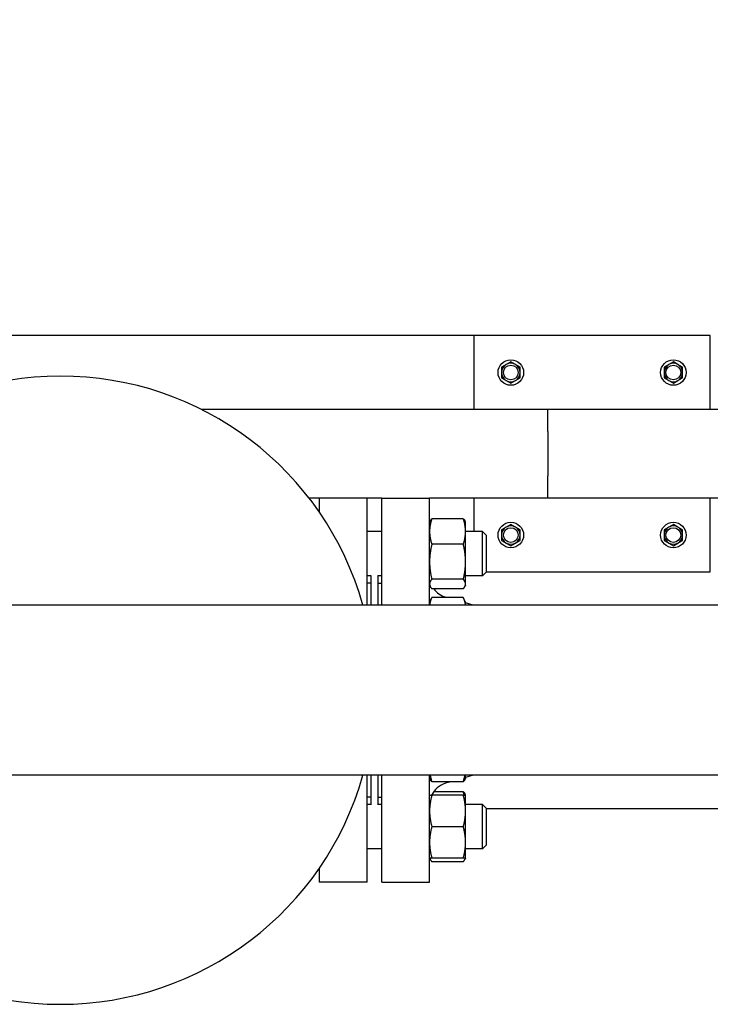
# Model space of a CAD drawing. Header units: inches. Extents: x 5 to 1128, y -85 to 748.
# Tile 680 of 693: x 646 to 658, y 689 to 705. Entities that reach past the tile are written whole.
import ezdxf

# ---------------------------------------------------------------- set-up
doc = ezdxf.new("R2010")
doc.units = ezdxf.units.IN
doc.header["$LTSCALE"] = 32
doc.header["$MEASUREMENT"] = 0
doc.layers.add('Dimension (ANSI)', color=7, linetype='Continuous', lineweight=25)
doc.layers.add('Visible (ANSI)', color=7, linetype='Continuous', lineweight=30)
doc.styles.add('Note Text (ANSI)', font='tahoma.ttf')
doc.dimstyles.new('SB Fraction-16 (ANSI)', dxfattribs={"dimscale": 32, "dimtxt": 0.125, "dimasz": 0.098425, "dimexe": 0.125, "dimexo": 0.0625, "dimgap": 0.031496, "dimtad": 0, "dimtih": 1, "dimtoh": 1, "dimdec": 4, "dimrnd": 1e-08, "dimzin": 0, "dimdsep": 46, "dimlunit": 5, "dimtxsty": 'Note Text (ANSI)', "dimcen": 0.09, "dimdle": 0.393701, "dimclrd": 256, "dimclre": 256, "dimclrt": 256, "dimadec": 0, "dimazin": 3, "dimtfac": 0.96, "dimtofl": 0, "dimtmove": 0, "dimatfit": 3, "dimfxl": 1, "dimfrac": 2, "dimtolj": 1, "dimtzin": 12, "dimlwd": -1, "dimlwe": -1, "dimarcsym": 0})

# ---------------------------------------------------------------- blocks, each defined once
blk = doc.blocks.new('*D18')
at = {"layer": 'Defpoints', "color": 0, "transparency": 16777216}
for p in [(736.781, 720.097), (484.781, 699.94), (736.781, 699.94)]:
    blk.add_point(p, dxfattribs=at)
at = {"layer": 'Dimension (ANSI)', "transparency": 16777216}
for p, q in [((484.781, 701.94), (484.781, 724.097)), ((736.781, 701.94), (736.781, 724.097)), ((487.93, 720.097), (607.035, 720.097)), ((733.631, 720.097), (617.526, 720.097))]:
    blk.add_line(p, q, dxfattribs=at)
for points in [[(487.93, 720.622), (487.93, 719.572), (484.781, 720.097)], [(733.631, 720.622), (733.631, 719.572), (736.781, 720.097)]]:
    blk.add_solid(points, dxfattribs=at)
at = {"layer": 'Dimension (ANSI)', "transparency": 16777216, "insert": (608.043, 722.181), "char_height": 4, "attachment_point": 1, "style": 'Note Text (ANSI)'}
blk.add_mtext('\\A1;252', dxfattribs=at)

msp = doc.modelspace()

# ---------------------------------------------------------------- linework, layer by layer
at = {"layer": 'Visible (ANSI)'}
for p, q in [((653.96813, 699.93978), (639.96813, 699.93978)), ((653.96813, 699.93978), (653.96813, 698.68978)), ((657.96813, 699.93978), (653.96813, 699.93978)), ((657.96813, 698.68978), (657.96813, 699.93978)), ((654.51513, 699.44988), (654.43713, 699.40485)), ((654.43713, 699.40485), (654.43713, 699.31478)), ((654.59313, 699.49491), (654.51513, 699.44988)), ((654.67113, 699.44988), (654.59313, 699.49491)), ((654.74913, 699.40485), (654.67113, 699.44988)), ((654.74913, 699.31478), (654.74913, 699.40485)), ((657.26513, 699.44988), (657.18713, 699.40485)), ((657.18713, 699.40485), (657.18713, 699.31478)), ((657.34313, 699.49491), (657.26513, 699.44988)), ((657.42113, 699.44988), (657.34313, 699.49491)), ((657.49913, 699.40485), (657.42113, 699.44988)), ((657.49913, 699.31478), (657.49913, 699.40485)), ((654.43713, 699.31478), (654.43713, 699.22471)), ((654.74913, 699.22471), (654.74913, 699.31478)), ((657.18713, 699.31478), (657.18713, 699.22471)), ((657.49913, 699.22471), (657.49913, 699.31478)), ((654.43713, 699.22471), (654.51513, 699.17968)), ((654.51513, 699.17968), (654.59313, 699.13465)), ((654.59313, 699.13465), (654.67113, 699.17968)), ((654.67113, 699.17968), (654.74913, 699.22471)), ((657.18713, 699.22471), (657.26513, 699.17968)), ((657.26513, 699.17968), (657.34313, 699.13465)), ((657.34313, 699.13465), (657.42113, 699.17968)), ((657.42113, 699.17968), (657.49913, 699.22471)), ((655.21813, 698.68978), (649.35782, 698.68978)), ((734.40563, 698.68978), (655.21813, 698.68978)), ((655.21813, 698.31478), (655.21813, 698.68978)), ((655.21813, 698.31478), (655.21813, 697.56478)), ((655.21813, 697.18978), (655.21813, 697.56478)), ((651.35063, 697.18978), (651.17869, 697.18978)), ((651.35063, 697.18978), (651.35063, 696.9542)), ((652.16063, 697.18978), (651.35063, 697.18978)), ((652.40813, 697.18978), (652.16063, 697.18978)), ((652.16063, 695.37728), (652.16063, 697.18978)), ((652.40813, 695.37728), (652.40813, 697.18978)), ((652.40813, 697.18978), (653.21813, 697.18978)), ((655.21813, 697.18978), (653.21813, 697.18978)), ((653.21813, 695.37728), (653.21813, 697.18978)), ((653.96813, 697.18978), (653.96813, 696.62448)), ((733.65563, 697.18978), (655.21813, 697.18978)), ((657.96813, 695.93978), (657.96813, 697.18978)), ((653.21813, 696.78048), (653.22687, 696.79921)), ((653.78883, 696.84173), (653.25644, 696.84173)), ((653.82713, 696.78048), (653.8184, 696.79921)), ((653.82713, 696.62495), (653.82713, 696.78048)), ((654.59313, 696.74491), (654.51513, 696.69988)), ((654.67113, 696.69988), (654.59313, 696.74491)), ((657.34313, 696.74491), (657.26513, 696.69988)), ((657.42113, 696.69988), (657.34313, 696.74491)), ((652.40813, 696.62448), (652.16063, 696.62448)), ((653.82713, 696.11205), (653.82713, 696.62495)), ((654.11109, 696.62448), (653.82713, 696.62448)), ((654.11109, 695.87448), (654.11109, 696.62448)), ((654.17359, 696.56198), (654.11109, 696.62448)), ((654.17359, 696.56198), (654.17359, 695.93698)), ((654.51513, 696.69988), (654.43713, 696.65485)), ((654.43713, 696.65485), (654.43713, 696.56478)), ((654.43713, 696.56478), (654.43713, 696.47471)), ((654.74913, 696.65485), (654.67113, 696.69988)), ((654.74913, 696.56478), (654.74913, 696.65485)), ((654.74913, 696.47471), (654.74913, 696.56478)), ((657.26513, 696.69988), (657.18713, 696.65485)), ((657.18713, 696.65485), (657.18713, 696.56478)), ((657.18713, 696.56478), (657.18713, 696.47471)), ((657.49913, 696.65485), (657.42113, 696.69988)), ((657.49913, 696.56478), (657.49913, 696.65485)), ((657.49913, 696.47471), (657.49913, 696.56478)), ((653.78883, 696.40817), (653.25644, 696.40817)), ((654.43713, 696.47471), (654.51513, 696.42968)), ((654.51513, 696.42968), (654.59313, 696.38465)), ((654.59313, 696.38465), (654.67113, 696.42968)), ((654.67113, 696.42968), (654.74913, 696.47471)), ((657.18713, 696.47471), (657.26513, 696.42968)), ((657.26513, 696.42968), (657.34313, 696.38465)), ((657.34313, 696.38465), (657.42113, 696.42968)), ((657.42113, 696.42968), (657.49913, 696.47471)), ((653.82713, 695.73657), (653.82713, 696.11205)), ((654.17359, 695.93698), (654.11109, 695.87448)), ((654.17359, 695.93978), (657.96813, 695.93978)), ((652.22313, 695.87448), (652.16063, 695.87448)), ((652.22313, 695.75228), (652.16063, 695.75228)), ((652.22313, 695.87935), (652.22313, 695.37728)), ((652.34313, 695.87935), (652.34313, 695.37728)), ((652.40813, 695.87448), (652.34313, 695.87448)), ((652.34813, 695.37728), (652.34813, 695.74978)), ((652.34813, 695.74978), (652.40813, 695.74978)), ((653.78883, 695.81592), (653.25644, 695.81592)), ((654.11109, 695.87448), (653.82713, 695.87448)), ((653.82713, 695.71848), (653.82713, 695.73657)), ((652.34813, 695.62978), (652.34313, 695.62978)), ((653.21813, 695.71848), (653.22687, 695.69975)), ((653.78883, 695.65723), (653.25644, 695.65723)), ((653.82713, 695.71848), (653.8184, 695.69975)), ((653.21813, 695.42749), (653.25644, 695.50963)), ((653.78883, 695.50963), (653.25644, 695.50963)), ((653.50765, 695.50963), (653.48733, 695.51561)), ((653.82713, 695.42749), (653.78883, 695.50963)), ((653.82713, 695.37728), (653.82713, 695.42749)), ((653.95768, 695.37728), (653.82713, 695.41567)), ((673.70426, 695.37728), (636.86701, 695.37728)), ((673.70426, 692.50228), (636.86701, 692.50228)), ((652.16063, 690.68978), (652.16063, 692.50228)), ((652.22313, 692.50228), (652.22313, 692.00021)), ((652.34313, 692.50228), (652.34313, 692.00021)), ((652.34813, 692.12978), (652.34813, 692.50228)), ((652.40813, 690.68978), (652.40813, 692.50228)), ((653.21813, 690.68978), (653.21813, 692.50228)), ((653.21813, 692.45207), (653.22687, 692.43334)), ((653.82713, 692.45207), (653.8184, 692.43334)), ((653.95768, 692.50228), (653.82713, 692.46388)), ((653.82713, 692.45207), (653.82713, 692.50228)), ((652.34813, 692.24978), (652.34313, 692.24978)), ((653.78883, 692.39082), (653.25644, 692.39082)), ((653.57869, 692.39082), (653.48733, 692.36395)), ((652.22313, 692.12728), (652.16063, 692.12728)), ((652.34813, 692.12978), (652.40813, 692.12978)), ((653.78883, 692.16108), (653.25644, 692.16108)), ((653.78883, 692.22233), (653.28812, 692.22233)), ((653.82713, 692.16108), (653.8184, 692.17981)), ((653.82713, 691.89558), (653.82713, 692.16108)), ((652.22313, 692.00508), (652.16063, 692.00508)), ((652.40813, 692.00508), (652.34313, 692.00508)), ((654.11109, 692.00508), (653.82713, 692.00508)), ((653.82713, 691.36458), (653.82713, 691.89558)), ((654.11109, 691.25508), (654.11109, 692.00508)), ((654.17359, 691.94258), (654.11109, 692.00508)), ((654.17359, 691.94258), (654.17359, 691.31758)), ((654.17359, 691.93978), (660.7183, 691.93978)), ((653.78883, 691.63008), (653.25644, 691.63008)), ((652.40813, 691.25508), (652.16063, 691.25508)), ((653.82713, 691.09908), (653.82713, 691.36458)), ((654.11109, 691.25508), (653.82713, 691.25508)), ((654.17359, 691.31758), (654.11109, 691.25508)), ((653.21813, 691.09908), (653.22687, 691.08035)), ((653.78883, 691.09908), (653.25644, 691.09908)), ((653.82713, 691.09908), (653.8184, 691.08035)), ((651.35063, 690.92536), (651.35063, 690.68978)), ((653.78883, 691.03783), (653.25644, 691.03783)), ((652.16063, 690.68978), (651.35063, 690.68978)), ((652.40813, 690.68978), (653.21813, 690.68978))]:
    msp.add_line(p, q, dxfattribs=at)
for centre, radius in [((654.59313, 699.31478), 0.216), ((654.59313, 699.31478), 0.1248), ((657.34313, 699.31478), 0.216), ((657.34313, 699.31478), 0.1248), ((654.59313, 696.56478), 0.216), ((657.34313, 696.56478), 0.216), ((654.59313, 696.56478), 0.1248), ((657.34313, 696.56478), 0.1248)]:
    msp.add_circle(centre, radius, dxfattribs=at)
for centre, radius, start, end in [((654.59313, 699.31478), 0.156, 120, 180), ((654.59313, 699.31478), 0.156, 60, 120), ((654.59313, 699.31478), 0.156, 0, 60), ((657.34313, 699.31478), 0.156, 120, 180), ((657.34313, 699.31478), 0.156, 60, 120), ((657.34313, 699.31478), 0.156, 0, 60), ((646.97313, 693.93978), 5.315, 15.691698, 164.308302), ((654.59313, 699.31478), 0.156, 180, 240), ((654.59313, 699.31478), 0.156, 300, 0), ((657.34313, 699.31478), 0.156, 180, 240), ((657.34313, 699.31478), 0.156, 300, 0), ((654.59313, 699.31478), 0.156, 240, 300), ((657.34313, 699.31478), 0.156, 240, 300), ((654.59313, 696.56478), 0.156, 120, 180), ((654.59313, 696.56478), 0.156, 180, 240), ((654.59313, 696.56478), 0.156, 60, 120), ((654.59313, 696.56478), 0.156, 0, 60), ((654.59313, 696.56478), 0.156, 300, 0), ((657.34313, 696.56478), 0.156, 120, 180), ((657.34313, 696.56478), 0.156, 180, 240), ((657.34313, 696.56478), 0.156, 60, 120), ((657.34313, 696.56478), 0.156, 0, 60), ((657.34313, 696.56478), 0.156, 300, 0), ((654.59313, 696.56478), 0.156, 240, 300), ((657.34313, 696.56478), 0.156, 240, 300), ((653.59313, 695.87537), 0.375, 215.572456, 253.61155), ((646.97313, 693.93978), 5.315, 195.691698, 344.308302), ((653.59313, 692.00419), 0.375, 106.38845, 155.267065)]:
    msp.add_arc(centre, radius, start, end, dxfattribs=at)
for points, weights in [([(653.25644, 696.84173), (653.21813, 696.72556), (653.21813, 696.62495)], [1, 1.0379548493, 1]), ([(653.22687, 696.79921), (653.23624, 696.81931), (653.25644, 696.84173)], [1.01895290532, 1.01965956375, 1]), ([(653.82713, 696.62495), (653.82713, 696.72556), (653.78883, 696.84173)], [1, 1.0379548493, 1]), ([(653.78883, 696.84173), (653.80902, 696.81931), (653.8184, 696.79921)], [1, 1.01965956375, 1.01895290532]), ([(653.21813, 696.62495), (653.21813, 696.52434), (653.25644, 696.40817)], [1, 1.0379548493, 1]), ([(653.78883, 696.40817), (653.82713, 696.52434), (653.82713, 696.62495)], [1, 1.0379548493, 1]), ([(653.25644, 696.40817), (653.21813, 696.24948), (653.21813, 696.11205)], [1, 1.0379548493, 1]), ([(653.82713, 696.11205), (653.82713, 696.24948), (653.78883, 696.40817)], [1, 1.0379548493, 1]), ([(653.21813, 696.11205), (653.21813, 695.97461), (653.25644, 695.81592)], [1, 1.0379548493, 1]), ([(653.78883, 695.81592), (653.82713, 695.97461), (653.82713, 696.11205)], [1, 1.0379548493, 1]), ([(653.25644, 695.81592), (653.21813, 695.7734), (653.21813, 695.73657)], [1, 1.0379548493, 1]), ([(653.21813, 695.73657), (653.21813, 695.69975), (653.25644, 695.65723)], [1, 1.0379548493, 1]), ([(653.82713, 695.73657), (653.82713, 695.7734), (653.78883, 695.81592)], [1, 1.0379548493, 1]), ([(653.78883, 695.65723), (653.82713, 695.69975), (653.82713, 695.73657)], [1, 1.0379548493, 1]), ([(653.25644, 695.50963), (653.22341, 695.43881), (653.2189, 695.37728)], [1, 1.03255456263, 1.00926384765]), ([(653.82636, 695.37728), (653.82185, 695.43881), (653.78883, 695.50963)], [1.00926384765, 1.03255456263, 1]), ([(653.25644, 692.39082), (653.23624, 692.41324), (653.22687, 692.43334)], [1, 1.01965956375, 1.01895290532]), ([(653.22769, 692.50228), (653.23709, 692.4495), (653.25644, 692.39082)], [1.0189760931, 1.01881846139, 1]), ([(653.78883, 692.39082), (653.80818, 692.4495), (653.81758, 692.50228)], [1, 1.01881846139, 1.0189760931]), ([(653.8184, 692.43334), (653.80902, 692.41324), (653.78883, 692.39082)], [1.01895290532, 1.01965956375, 1]), ([(653.21813, 692.16108), (653.21813, 692.16108), (653.25644, 692.16108)], [1, 1.0379548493, 1]), ([(653.25644, 692.16108), (653.21813, 692.0188), (653.21813, 691.89558)], [1, 1.0379548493, 1]), ([(653.78883, 692.22233), (653.80902, 692.19991), (653.8184, 692.17981)], [1, 1.01965956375, 1.01895290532]), ([(653.80673, 692.16108), (653.79925, 692.19072), (653.78883, 692.22233)], [1.01477953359, 1.01005189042, 1]), ([(653.78883, 692.16108), (653.82713, 692.16108), (653.82713, 692.16108)], [1, 1.0379548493, 1]), ([(653.82713, 691.89558), (653.82713, 692.0188), (653.78883, 692.16108)], [1, 1.0379548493, 1]), ([(653.21813, 691.89558), (653.21813, 691.77236), (653.25644, 691.63008)], [1, 1.0379548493, 1]), ([(653.78883, 691.63008), (653.82713, 691.77236), (653.82713, 691.89558)], [1, 1.0379548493, 1]), ([(653.25644, 691.63008), (653.21813, 691.4878), (653.21813, 691.36458)], [1, 1.0379548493, 1]), ([(653.82713, 691.36458), (653.82713, 691.4878), (653.78883, 691.63008)], [1, 1.0379548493, 1]), ([(653.21813, 691.36458), (653.21813, 691.24136), (653.25644, 691.09908)], [1, 1.0379548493, 1]), ([(653.78883, 691.09908), (653.82713, 691.24136), (653.82713, 691.36458)], [1, 1.0379548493, 1]), ([(653.25644, 691.09908), (653.21813, 691.09908), (653.21813, 691.09908)], [1, 1.0379548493, 1]), ([(653.22027, 691.09908), (653.22699, 691.07052), (653.25644, 691.03783)], [1.01375847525, 1.02892942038, 1]), ([(653.82713, 691.09908), (653.82713, 691.09908), (653.78883, 691.09908)], [1, 1.0379548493, 1]), ([(653.78883, 691.03783), (653.81828, 691.07052), (653.825, 691.09908)], [1, 1.02892942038, 1.01375847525])]:
    msp.add_rational_spline(points, weights, degree=2, dxfattribs=at)

# ---------------------------------------------------------------- dimensions: what is measured, and where the dimension line sits
at = {"layer": 'Dimension (ANSI)'}
dim = msp.add_linear_dim(base=(736.78063, 720.09726), p1=(484.78063, 699.93978), p2=(736.78063, 699.93978), dimstyle='SB Fraction-16 (ANSI)', override={"dimgap": 0.031496, "dimtih": 0, "dimtoh": 0, "dimdec": 4, "dimtol": 0, "dimlim": 0, "dimtp": 0, "dimtm": 0, "dimtdec": 2, "dimatfit": 1}, dxfattribs=at)
dim.commit()
dim.dimension.update_dxf_attribs({"geometry": '*D18', "text_midpoint": (612.28063, 720.09726), "dimtype": 160})

doc.saveas('drawing.dxf')
